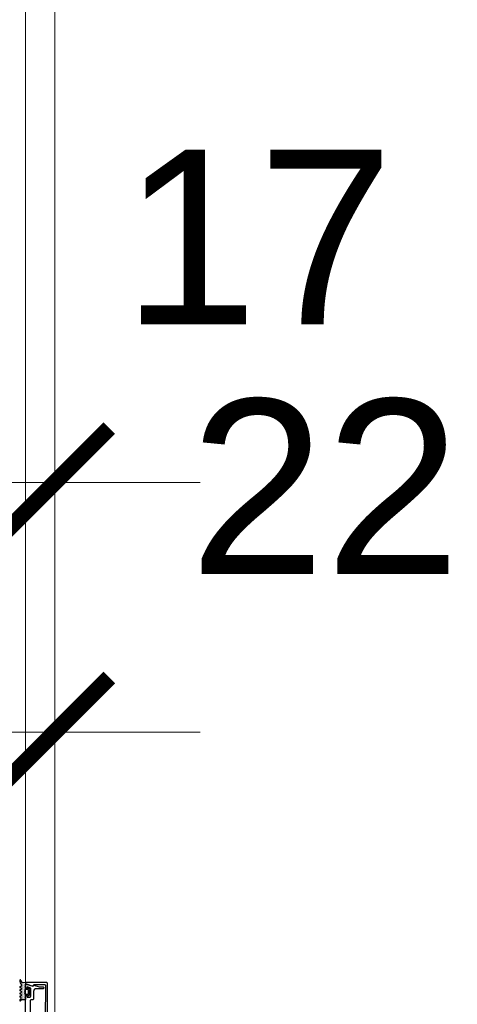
# Model space of a CAD drawing. Extents: x 4615668 to 9294084, y 5325188 to 10688993.
# Tile 448 of 656: x 4636264 to 4636294, y 5332041 to 5332109. Entities that reach past the tile are written whole.
import ezdxf

# ---------------------------------------------------------------- set-up
doc = ezdxf.new("R2010")
doc.units = 0
doc.header["$MEASUREMENT"] = 0
doc.layers.add('A_wymiary', color=152, linetype='Continuous', lineweight=5)
doc.layers.add('CrossSectionsGums', color=7, linetype='Continuous')
doc.layers.add('CrossSectionsProfils', color=7, linetype='Continuous')
doc.styles.add('wewn', font='arial.ttf', dxfattribs={"height": 12})
doc.dimstyles.new('Kopia 1do100 wew', dxfattribs={"dimscale": 0.5, "dimtxt": 8, "dimasz": 15, "dimexe": 20, "dimexo": 0, "dimgap": 5, "dimtad": 1, "dimdec": 0, "dimzin": 9, "dimtxsty": 'wewn', "dimblk": 'ARCHTICK', "dimcen": 3, "dimdle": 20, "dimclrd": 256, "dimclre": 256, "dimclrt": 256, "dimadec": 0, "dimazin": 2, "dimtfac": 1, "dimtdec": 0, "dimtix": 1, "dimtmove": 2, "dimatfit": 3, "dimldrblk": 'NONE', "dimfxl": 0, "dimtvp": 1, "dimtolj": 1, "dimtzin": 0, "dimlwd": 5, "dimlwe": 5, "dimarcsym": 0})

# ---------------------------------------------------------------- blocks, each defined once
blk = doc.blocks.new('5032252X', base_point=(219.53, 286.06))
at = {"layer": 'CrossSectionsProfils', "flags": 128}
blk.add_lwpolyline([(242.62, 280.48), (241.63, 276.79), (241.63, 274.06), (241.13, 273.56), (240.63, 273.56), (240.13, 274.06), (240.13, 279.06), (240.12, 279.13), (240.12, 279.19), (240.11, 279.26), (240.1, 279.32), (240.09, 279.39), (240.08, 279.45), (240.06, 279.51), (240.04, 279.58), (240.01, 279.64), (239.99, 279.7), (239.96, 279.76), (239.93, 279.81), (239.89, 279.87), (239.86, 279.92), (239.82, 279.98), (239.78, 280.03), (239.73, 280.08), (239.69, 280.12), (239.64, 280.17), (239.59, 280.21), (239.54, 280.25), (239.49, 280.29), (239.43, 280.33), (239.38, 280.36), (239.32, 280.39), (239.26, 280.42), (239.2, 280.45), (239.14, 280.47), (239.08, 280.49), (239.01, 280.51), (238.95, 280.53), (238.89, 280.54), (238.82, 280.55), (238.76, 280.56), (238.69, 280.56), (238.63, 280.56), (233.03, 280.56), (232.53, 281.06), (232.53, 282.56), (232.03, 283.06), (219.78, 283.06), (219.53, 283.31), (219.28, 283.06), (207.03, 283.06), (206.53, 282.56), (206.53, 281.06), (206.03, 280.56), (200.43, 280.56), (200.36, 280.56), (200.3, 280.56), (200.23, 280.55), (200.17, 280.54), (200.1, 280.53), (200.04, 280.51), (199.98, 280.49), (199.91, 280.47), (199.85, 280.45), (199.79, 280.42), (199.73, 280.39), (199.68, 280.36), (199.62, 280.33), (199.57, 280.29), (199.51, 280.25), (199.46, 280.21), (199.41, 280.17), (199.37, 280.12), (199.32, 280.08), (199.28, 280.03), (199.24, 279.98), (199.2, 279.92), (199.16, 279.87), (199.13, 279.81), (199.1, 279.76), (199.07, 279.7), (199.04, 279.64), (199.02, 279.58), (199, 279.51), (198.98, 279.45), (198.96, 279.39), (198.95, 279.32), (198.94, 279.26), (198.93, 279.19), (198.93, 279.13), (198.93, 279.06), (198.93, 274.06), (198.43, 273.56), (197.93, 273.56), (197.43, 274.06), (197.43, 276.79), (196.44, 280.48), (196.62, 280.84), (196.99, 280.97), (197.12, 281.22), (195.64, 285.8), (195.83, 286.06), (198.03, 286.06), (198.53, 285.56), (198.53, 285.07), (197.45, 285.07), (198.15, 282.91), (198.62, 282.56), (204.03, 282.56), (204.53, 283.06), (204.53, 285.07), (203.53, 285.07), (203.53, 285.56), (204.03, 286.06), (235.03, 286.06), (235.53, 285.56), (235.53, 285.07), (234.53, 285.07), (234.53, 283.06), (235.03, 282.56), (240.43, 282.56), (240.9, 282.91), (241.6, 285.07), (240.53, 285.07), (240.53, 285.56), (241.03, 286.06), (243.23, 286.06), (243.42, 285.8), (241.94, 281.22), (242.06, 280.97), (242.43, 280.84), (242.62, 280.48)], dxfattribs=at)
blk = doc.blocks.new('K41_7891_X', base_point=(69.24231, 1066.76321))
at = {"layer": 'CrossSectionsProfils'}
for p, q in [((44.44231, 1066.76321), (44.24231, 1066.56321)), ((44.24231, 1066.56321), (44.24231, 1052.26321)), ((44.77159, 1066.76321), (44.44231, 1066.76321)), ((45.24143, 1066.43422), (44.77159, 1066.76321)), ((46.88025, 1061.93161), (45.24143, 1066.43422)), ((93.24318, 1066.43422), (91.60437, 1061.93161)), ((93.71303, 1066.76321), (93.24318, 1066.43422)), ((94.04231, 1066.76321), (93.71303, 1066.76321)), ((94.24231, 1066.56321), (94.04231, 1066.76321)), ((94.24231, 1052.26321), (94.24231, 1066.56321)), ((45.54231, 1061.23181), (46.76071, 1061.67527)), ((45.54231, 1053.56323), (45.54231, 1061.23181)), ((46.76071, 1061.67527), (46.88025, 1061.93161)), ((91.60437, 1061.93161), (91.7239, 1061.67527)), ((91.7239, 1061.67527), (92.94231, 1061.23181)), ((92.94231, 1061.23181), (92.94231, 1053.56323)), ((44.24231, 1052.26321), (44.74231, 1051.76321)), ((44.74231, 1051.76321), (93.74231, 1051.76321)), ((46.04662, 1053.06324), (45.54231, 1053.56323)), ((69.24231, 1053.26321), (46.04662, 1053.06324)), ((92.438, 1053.06324), (69.24231, 1053.26321)), ((92.94231, 1053.56323), (92.438, 1053.06324)), ((93.74231, 1051.76321), (94.24231, 1052.26321))]:
    blk.add_line(p, q, dxfattribs=at)
blk = doc.blocks.new('Hatch19036', base_point=(5719.19, 731.85))
at = {"layer": 'CrossSectionsGums', "color": 8}
for p, q in [((6276.66, 666.61), (6276.66, 666.61)), ((6276.9, 666.14), (6276.9, 666.14)), ((6277.14, 666.61), (6277.14, 666.61)), ((6277.37, 665.18), (6277.37, 665.18)), ((6277.37, 664.23), (6277.37, 664.23)), ((6277.38, 666.14), (6277.38, 666.14)), ((6277.38, 663.28), (6277.38, 663.28)), ((6277.61, 665.66), (6277.61, 665.66)), ((6277.61, 664.71), (6277.61, 664.71)), ((6277.61, 663.76), (6277.61, 663.76)), ((6277.85, 666.14), (6277.85, 666.14)), ((6277.85, 665.18), (6277.85, 665.18)), ((6277.85, 664.23), (6277.85, 664.23)), ((6277.85, 663.28), (6277.85, 663.28)), ((6278.09, 665.66), (6278.09, 665.66)), ((6278.09, 664.71), (6278.09, 664.71)), ((6278.09, 663.76), (6278.09, 663.76)), ((6278.33, 665.18), (6278.33, 665.18)), ((6278.33, 664.23), (6278.33, 664.23)), ((6278.33, 663.28), (6278.33, 663.28)), ((6278.57, 665.66), (6278.57, 665.66)), ((6278.57, 664.71), (6278.57, 664.71)), ((6278.57, 663.76), (6278.57, 663.76)), ((6278.8, 665.18), (6278.8, 665.18)), ((6278.8, 664.23), (6278.8, 664.23)), ((6278.8, 663.28), (6278.8, 663.28)), ((6279.04, 665.66), (6279.04, 665.66)), ((6279.04, 664.71), (6279.04, 664.71)), ((6279.04, 663.76), (6279.04, 663.76)), ((6279.28, 666.14), (6279.28, 666.14)), ((6279.28, 665.18), (6279.28, 665.18)), ((6279.28, 664.23), (6279.28, 664.23)), ((6279.28, 663.28), (6279.28, 663.28)), ((6279.52, 666.61), (6279.52, 666.61)), ((6279.52, 665.66), (6279.52, 665.66)), ((6279.52, 664.71), (6279.52, 664.71)), ((6279.52, 663.76), (6279.52, 663.76)), ((6279.76, 666.14), (6279.76, 666.14)), ((6279.76, 665.18), (6279.76, 665.18)), ((6279.76, 664.23), (6279.76, 664.23)), ((6279.76, 663.28), (6279.76, 663.28)), ((6279.99, 665.66), (6279.99, 665.66)), ((6279.99, 664.71), (6279.99, 664.71)), ((6279.99, 663.76), (6279.99, 663.76)), ((6280.23, 665.18), (6280.23, 665.18)), ((6280.23, 664.23), (6280.23, 664.23)), ((6280.23, 663.28), (6280.23, 663.28)), ((6280.47, 664.71), (6280.47, 664.71)), ((6280.47, 663.76), (6280.47, 663.76)), ((6280.71, 665.18), (6280.71, 665.18)), ((6280.71, 664.23), (6280.71, 664.23)), ((6280.71, 663.28), (6280.71, 663.28)), ((6280.95, 665.66), (6280.95, 665.66)), ((6280.95, 664.71), (6280.95, 664.71)), ((6280.95, 663.76), (6280.95, 663.76)), ((6281.18, 665.18), (6281.18, 665.18)), ((6281.18, 664.23), (6281.18, 664.23)), ((6281.19, 666.14), (6281.19, 666.14)), ((6281.19, 663.28), (6281.19, 663.28)), ((6281.42, 666.61), (6281.42, 666.61)), ((6281.42, 665.66), (6281.42, 665.66)), ((6281.42, 664.71), (6281.42, 664.71)), ((6281.42, 663.76), (6281.42, 663.76)), ((6281.66, 666.14), (6281.66, 666.14)), ((6281.66, 665.18), (6281.66, 665.18)), ((6281.66, 664.23), (6281.66, 664.23)), ((6281.9, 666.61), (6281.9, 666.61)), ((6281.9, 665.66), (6281.9, 665.66)), ((6281.9, 664.71), (6281.9, 664.71)), ((6281.9, 663.76), (6281.9, 663.76)), ((6282.14, 666.14), (6282.14, 666.14)), ((6282.14, 665.18), (6282.14, 665.18)), ((6282.14, 664.23), (6282.14, 664.23)), ((6282.38, 665.66), (6282.38, 665.66)), ((6282.38, 664.71), (6282.38, 664.71)), ((6282.38, 663.76), (6282.38, 663.76)), ((6282.61, 665.18), (6282.61, 665.18)), ((6282.61, 664.23), (6282.61, 664.23)), ((6282.85, 664.71), (6282.85, 664.71)), ((6282.85, 663.76), (6282.85, 663.76)), ((6283.09, 665.18), (6283.09, 665.18)), ((6283.09, 664.23), (6283.09, 664.23)), ((6283.33, 665.66), (6283.33, 665.66)), ((6283.33, 664.71), (6283.33, 664.71)), ((6283.33, 663.76), (6283.33, 663.76)), ((6283.57, 666.14), (6283.57, 666.14)), ((6283.57, 665.18), (6283.57, 665.18)), ((6283.57, 664.23), (6283.57, 664.23)), ((6283.8, 666.61), (6283.8, 666.61)), ((6283.8, 665.66), (6283.8, 665.66)), ((6283.8, 664.71), (6283.8, 664.71)), ((6283.8, 663.76), (6283.8, 663.76)), ((6284.04, 666.14), (6284.04, 666.14)), ((6284.04, 665.18), (6284.04, 665.18)), ((6284.04, 664.23), (6284.04, 664.23)), ((6284.28, 665.66), (6284.28, 665.66)), ((6284.28, 664.71), (6284.28, 664.71)), ((6284.28, 663.76), (6284.28, 663.76)), ((6284.52, 665.18), (6284.52, 665.18)), ((6284.52, 664.23), (6284.52, 664.23)), ((6284.52, 663.28), (6284.52, 663.28)), ((6284.76, 664.71), (6284.76, 664.71)), ((6284.76, 663.76), (6284.76, 663.76)), ((6284.99, 665.18), (6284.99, 665.18)), ((6284.99, 664.23), (6284.99, 664.23)), ((6285, 663.28), (6285, 663.28)), ((6285.23, 665.66), (6285.23, 665.66)), ((6285.23, 664.71), (6285.23, 664.71)), ((6285.23, 663.76), (6285.23, 663.76)), ((6285.47, 666.14), (6285.47, 666.14)), ((6285.47, 665.18), (6285.47, 665.18)), ((6285.47, 664.23), (6285.47, 664.23)), ((6285.47, 663.28), (6285.47, 663.28)), ((6285.71, 666.61), (6285.71, 666.61)), ((6285.71, 665.66), (6285.71, 665.66)), ((6285.71, 664.71), (6285.71, 664.71)), ((6285.71, 663.76), (6285.71, 663.76)), ((6285.95, 666.14), (6285.95, 666.14)), ((6285.95, 665.18), (6285.95, 665.18)), ((6285.95, 664.23), (6285.95, 664.23)), ((6285.95, 663.28), (6285.95, 663.28)), ((6286.19, 666.61), (6286.19, 666.61)), ((6286.19, 665.66), (6286.19, 665.66)), ((6286.19, 664.71), (6286.19, 664.71)), ((6286.19, 663.76), (6286.19, 663.76)), ((6286.42, 666.14), (6286.42, 666.14)), ((6286.42, 665.18), (6286.42, 665.18)), ((6286.42, 664.23), (6286.42, 664.23)), ((6286.42, 663.28), (6286.42, 663.28)), ((6286.66, 665.66), (6286.66, 665.66)), ((6286.66, 664.71), (6286.66, 664.71)), ((6286.66, 663.76), (6286.66, 663.76)), ((6286.9, 665.18), (6286.9, 665.18)), ((6286.9, 664.23), (6286.9, 664.23)), ((6286.9, 663.28), (6286.9, 663.28)), ((6287.14, 664.71), (6287.14, 664.71)), ((6287.14, 663.76), (6287.14, 663.76)), ((6287.38, 665.18), (6287.38, 665.18)), ((6287.38, 664.23), (6287.38, 664.23)), ((6287.38, 663.28), (6287.38, 663.28)), ((6287.61, 665.66), (6287.61, 665.66)), ((6287.61, 664.71), (6287.61, 664.71)), ((6287.61, 663.76), (6287.61, 663.76)), ((6287.85, 665.18), (6287.85, 665.18)), ((6287.85, 664.23), (6287.85, 664.23)), ((6287.85, 663.28), (6287.85, 663.28)), ((6288.09, 665.66), (6288.09, 665.66)), ((6288.09, 664.71), (6288.09, 664.71)), ((6288.09, 663.76), (6288.09, 663.76)), ((6288.33, 666.14), (6288.33, 666.14)), ((6288.33, 665.18), (6288.33, 665.18)), ((6288.33, 664.23), (6288.33, 664.23)), ((6288.33, 663.28), (6288.33, 663.28)), ((6288.57, 665.66), (6288.57, 665.66)), ((6288.57, 664.71), (6288.57, 664.71)), ((6288.57, 663.76), (6288.57, 663.76)), ((6288.8, 666.14), (6288.8, 666.14)), ((6288.8, 665.18), (6288.8, 665.18)), ((6288.8, 664.23), (6288.8, 664.23)), ((6288.8, 663.28), (6288.8, 663.28)), ((6289.04, 665.66), (6289.04, 665.66)), ((6289.04, 664.71), (6289.04, 664.71)), ((6289.04, 663.76), (6289.04, 663.76)), ((6289.28, 666.14), (6289.28, 666.14)), ((6289.28, 665.18), (6289.28, 665.18)), ((6289.28, 664.23), (6289.28, 664.23)), ((6289.52, 666.61), (6289.52, 666.61)), ((6289.52, 665.66), (6289.52, 665.66)), ((6289.76, 666.14), (6289.76, 666.14)), ((6290, 666.61), (6290, 666.61)), ((6290.23, 666.14), (6290.23, 666.14)), ((6290.47, 666.61), (6290.47, 666.61)), ((6279.76, 661.37), (6279.76, 661.37)), ((6280.23, 661.37), (6280.23, 661.37)), ((6280.47, 662.8), (6280.47, 662.8)), ((6280.47, 661.85), (6280.47, 661.85)), ((6280.47, 660.9), (6280.47, 660.9)), ((6280.71, 662.33), (6280.71, 662.33)), ((6280.71, 661.37), (6280.71, 661.37)), ((6280.71, 660.42), (6280.71, 660.42)), ((6280.95, 662.8), (6280.95, 662.8)), ((6280.95, 661.85), (6280.95, 661.85)), ((6280.95, 660.9), (6280.95, 660.9)), ((6281.19, 660.42), (6281.19, 660.42)), ((6281.42, 660.9), (6281.42, 660.9)), ((6281.66, 660.42), (6281.66, 660.42)), ((6281.9, 660.9), (6281.9, 660.9)), ((6282.14, 660.42), (6282.14, 660.42)), ((6282.38, 660.9), (6282.38, 660.9)), ((6282.85, 660.9), (6282.85, 660.9)), ((6283.33, 660.9), (6283.33, 660.9)), ((6283.57, 660.42), (6283.57, 660.42)), ((6283.8, 660.9), (6283.8, 660.9)), ((6284.04, 660.42), (6284.04, 660.42)), ((6284.28, 660.9), (6284.28, 660.9)), ((6284.52, 662.33), (6284.52, 662.33)), ((6284.52, 661.37), (6284.52, 661.37)), ((6284.52, 660.42), (6284.52, 660.42)), ((6284.76, 662.8), (6284.76, 662.8)), ((6284.76, 661.85), (6284.76, 661.85)), ((6284.76, 660.9), (6284.76, 660.9)), ((6284.99, 662.33), (6284.99, 662.33)), ((6284.99, 661.37), (6284.99, 661.37)), ((6285, 660.42), (6285, 660.42)), ((6285.23, 662.8), (6285.23, 662.8)), ((6285.23, 661.85), (6285.23, 661.85)), ((6285.23, 660.9), (6285.23, 660.9)), ((6285.47, 661.37), (6285.47, 661.37))]:
    blk.add_line(p, q, dxfattribs=at)
blk = doc.blocks.new('120480', base_point=(6282.48, 662.75))
at = {"layer": 'CrossSectionsGums', "color": 1}
for p, q in [((6276.5, 666.64), (6276.48, 666.59)), ((6276.48, 666.59), (6276.48, 666.54)), ((6276.48, 666.54), (6276.49, 666.49)), ((6276.49, 666.49), (6276.5, 666.44)), ((6276.51, 666.69), (6276.5, 666.64)), ((6276.5, 666.44), (6276.52, 666.39)), ((6276.54, 666.73), (6276.51, 666.69)), ((6276.52, 666.39), (6276.55, 666.35)), ((6276.58, 666.77), (6276.54, 666.73)), ((6276.55, 666.35), (6276.59, 666.32)), ((6276.62, 666.8), (6276.58, 666.77)), ((6276.59, 666.32), (6276.63, 666.29)), ((6276.66, 666.82), (6276.62, 666.8)), ((6276.81, 666.17), (6276.63, 666.29)), ((6276.71, 666.84), (6276.66, 666.82)), ((6276.76, 666.85), (6276.71, 666.84)), ((6276.81, 666.85), (6276.76, 666.85)), ((6277.16, 666.78), (6276.81, 666.85)), ((6276.96, 666.02), (6276.81, 666.17)), ((6277.08, 665.85), (6276.96, 666.02)), ((6277.17, 665.66), (6277.08, 665.85)), ((6277.49, 666.66), (6277.16, 666.78)), ((6277.22, 665.45), (6277.17, 665.66)), ((6277.24, 665.24), (6277.22, 665.45)), ((6277.24, 663.15), (6277.24, 665.24)), ((6277.24, 663.15), (6277.25, 663.1)), ((6277.79, 666.48), (6277.49, 666.66)), ((6278.05, 666.24), (6277.79, 666.48)), ((6278.28, 665.97), (6278.05, 666.24)), ((6278.28, 665.97), (6278.31, 665.93)), ((6278.31, 665.93), (6278.35, 665.9)), ((6278.35, 665.9), (6278.39, 665.87)), ((6278.39, 665.87), (6278.44, 665.85)), ((6278.44, 665.85), (6278.5, 665.84)), ((6278.5, 665.84), (6278.55, 665.84)), ((6278.55, 665.84), (6278.6, 665.85)), ((6278.6, 665.85), (6278.65, 665.87)), ((6278.65, 665.87), (6278.7, 665.89)), ((6278.7, 665.89), (6278.74, 665.93)), ((6278.74, 665.93), (6278.77, 665.97)), ((6278.77, 665.97), (6278.8, 666.01)), ((6278.8, 666.01), (6279.08, 666.62)), ((6279.11, 666.68), (6279.08, 666.62)), ((6279.16, 666.73), (6279.11, 666.68)), ((6279.21, 666.78), (6279.16, 666.73)), ((6279.27, 666.81), (6279.21, 666.78)), ((6279.34, 666.83), (6279.27, 666.81)), ((6279.41, 666.85), (6279.34, 666.83)), ((6279.48, 666.85), (6279.41, 666.85)), ((6279.55, 666.83), (6279.48, 666.85)), ((6279.61, 666.81), (6279.55, 666.83)), ((6279.67, 666.78), (6279.61, 666.81)), ((6279.72, 666.73), (6279.67, 666.78)), ((6279.77, 666.68), (6279.72, 666.73)), ((6279.79, 663.11), (6279.75, 663.08)), ((6279.8, 666.62), (6279.77, 666.68)), ((6279.84, 663.13), (6279.79, 663.11)), ((6279.8, 666.62), (6280.18, 665.81)), ((6279.89, 663.14), (6279.84, 663.13)), ((6279.94, 663.15), (6279.89, 663.14)), ((6279.99, 663.14), (6279.94, 663.15)), ((6280.04, 663.13), (6279.99, 663.14)), ((6280.09, 663.11), (6280.04, 663.13)), ((6280.13, 663.08), (6280.09, 663.11)), ((6280.18, 665.81), (6280.21, 665.75)), ((6280.21, 665.75), (6280.26, 665.7)), ((6280.26, 665.7), (6280.31, 665.65)), ((6280.31, 665.65), (6280.37, 665.62)), ((6280.37, 665.62), (6280.44, 665.6)), ((6280.44, 665.6), (6280.51, 665.58)), ((6280.51, 665.58), (6280.58, 665.58)), ((6280.58, 665.58), (6280.65, 665.6)), ((6280.65, 665.6), (6280.71, 665.62)), ((6280.71, 665.62), (6280.77, 665.65)), ((6280.77, 665.65), (6280.82, 665.7)), ((6280.82, 665.7), (6280.87, 665.75)), ((6280.87, 665.75), (6280.9, 665.81)), ((6280.9, 665.81), (6281.28, 666.62)), ((6281.15, 663.18), (6281.14, 663.15)), ((6281.14, 663.15), (6281.14, 661.17)), ((6281.17, 663.25), (6281.15, 663.22)), ((6281.15, 663.22), (6281.15, 663.18)), ((6281.19, 663.28), (6281.17, 663.25)), ((6281.21, 663.3), (6281.19, 663.28)), ((6281.24, 663.32), (6281.21, 663.3)), ((6281.27, 663.34), (6281.24, 663.32)), ((6281.31, 663.34), (6281.27, 663.34)), ((6281.31, 666.68), (6281.28, 666.62)), ((6281.36, 666.73), (6281.31, 666.68)), ((6281.34, 663.35), (6281.31, 663.34)), ((6284.14, 663.35), (6281.34, 663.35)), ((6281.41, 666.78), (6281.36, 666.73)), ((6281.47, 666.81), (6281.41, 666.78)), ((6281.54, 666.83), (6281.47, 666.81)), ((6281.61, 666.85), (6281.54, 666.83)), ((6281.68, 666.85), (6281.61, 666.85)), ((6281.75, 666.83), (6281.68, 666.85)), ((6281.81, 666.81), (6281.75, 666.83)), ((6281.87, 666.78), (6281.81, 666.81)), ((6281.92, 666.73), (6281.87, 666.78)), ((6281.97, 666.68), (6281.92, 666.73)), ((6282, 666.62), (6281.97, 666.68)), ((6282, 666.62), (6282.38, 665.81)), ((6282.38, 665.81), (6282.41, 665.75)), ((6282.41, 665.75), (6282.46, 665.7)), ((6282.46, 665.7), (6282.51, 665.65)), ((6282.51, 665.65), (6282.57, 665.62)), ((6282.57, 665.62), (6282.64, 665.6)), ((6282.64, 665.6), (6282.71, 665.58)), ((6282.71, 665.58), (6282.78, 665.58)), ((6282.78, 665.58), (6282.85, 665.6)), ((6282.85, 665.6), (6282.91, 665.62)), ((6282.91, 665.62), (6282.97, 665.65)), ((6282.97, 665.65), (6283.02, 665.7)), ((6283.02, 665.7), (6283.07, 665.75)), ((6283.07, 665.75), (6283.1, 665.81)), ((6283.1, 665.81), (6283.48, 666.62)), ((6283.51, 666.68), (6283.48, 666.62)), ((6283.56, 666.73), (6283.51, 666.68)), ((6283.61, 666.78), (6283.56, 666.73)), ((6283.67, 666.81), (6283.61, 666.78)), ((6283.74, 666.83), (6283.67, 666.81)), ((6283.81, 666.85), (6283.74, 666.83)), ((6283.88, 666.85), (6283.81, 666.85)), ((6283.95, 666.83), (6283.88, 666.85)), ((6284.01, 666.81), (6283.95, 666.83)), ((6284.07, 666.78), (6284.01, 666.81)), ((6284.12, 666.73), (6284.07, 666.78)), ((6284.17, 666.68), (6284.12, 666.73)), ((6284.18, 663.34), (6284.14, 663.35)), ((6284.2, 666.62), (6284.17, 666.68)), ((6284.21, 663.34), (6284.18, 663.34)), ((6284.2, 666.62), (6284.58, 665.81)), ((6284.24, 663.32), (6284.21, 663.34)), ((6284.27, 663.3), (6284.24, 663.32)), ((6284.3, 663.28), (6284.27, 663.3)), ((6284.32, 663.25), (6284.3, 663.28)), ((6284.33, 663.22), (6284.32, 663.25)), ((6284.34, 663.18), (6284.33, 663.22)), ((6284.34, 663.15), (6284.34, 663.18)), ((6284.34, 661.17), (6284.34, 663.15)), ((6284.58, 665.81), (6284.61, 665.75)), ((6284.61, 665.75), (6284.66, 665.7)), ((6284.66, 665.7), (6284.71, 665.65)), ((6284.71, 665.65), (6284.77, 665.62)), ((6284.77, 665.62), (6284.84, 665.6)), ((6284.84, 665.6), (6284.91, 665.58)), ((6284.91, 665.58), (6284.98, 665.58)), ((6284.98, 665.58), (6285.05, 665.6)), ((6285.05, 665.6), (6285.11, 665.62)), ((6285.11, 665.62), (6285.17, 665.65)), ((6285.17, 665.65), (6285.22, 665.7)), ((6285.22, 665.7), (6285.27, 665.75)), ((6285.27, 665.75), (6285.3, 665.81)), ((6285.3, 665.81), (6285.68, 666.62)), ((6285.39, 663.11), (6285.35, 663.08)), ((6285.44, 663.13), (6285.39, 663.11)), ((6285.49, 663.14), (6285.44, 663.13)), ((6285.54, 663.15), (6285.49, 663.14)), ((6285.59, 663.14), (6285.54, 663.15)), ((6285.64, 663.13), (6285.59, 663.14)), ((6285.69, 663.11), (6285.64, 663.13)), ((6285.71, 666.68), (6285.68, 666.62)), ((6285.73, 663.08), (6285.69, 663.11)), ((6285.76, 666.73), (6285.71, 666.68)), ((6285.81, 666.78), (6285.76, 666.73)), ((6285.87, 666.81), (6285.81, 666.78)), ((6285.94, 666.83), (6285.87, 666.81)), ((6286.01, 666.85), (6285.94, 666.83)), ((6286.08, 666.85), (6286.01, 666.85)), ((6286.15, 666.83), (6286.08, 666.85)), ((6286.21, 666.81), (6286.15, 666.83)), ((6286.27, 666.78), (6286.21, 666.81)), ((6286.32, 666.73), (6286.27, 666.78)), ((6286.37, 666.68), (6286.32, 666.73)), ((6286.4, 666.62), (6286.37, 666.68)), ((6286.4, 666.62), (6286.75, 665.87)), ((6286.75, 665.87), (6286.8, 665.79)), ((6286.8, 665.79), (6286.86, 665.72)), ((6286.86, 665.72), (6286.93, 665.67)), ((6286.93, 665.67), (6287.01, 665.62)), ((6287.01, 665.62), (6287.1, 665.59)), ((6287.1, 665.59), (6287.19, 665.58)), ((6287.19, 665.58), (6287.28, 665.59)), ((6287.28, 665.59), (6287.37, 665.61)), ((6287.37, 665.61), (6287.45, 665.65)), ((6287.45, 665.65), (6287.52, 665.7)), ((6288.22, 666.18), (6287.52, 665.7)), ((6288.98, 666.54), (6288.22, 666.18)), ((6289.8, 666.76), (6288.98, 666.54)), ((6289.23, 663.08), (6289.24, 663.13)), ((6289.34, 664.98), (6289.24, 663.13)), ((6289.37, 665.17), (6289.34, 664.98)), ((6289.42, 665.37), (6289.37, 665.17)), ((6289.52, 665.54), (6289.42, 665.37)), ((6289.63, 665.7), (6289.52, 665.54)), ((6289.78, 665.84), (6289.63, 665.7)), ((6289.94, 665.96), (6289.78, 665.84)), ((6290.64, 666.85), (6289.8, 666.76)), ((6290.13, 666.04), (6289.94, 665.96)), ((6290.74, 666.27), (6290.13, 666.04)), ((6290.69, 666.84), (6290.64, 666.85)), ((6290.74, 666.83), (6290.69, 666.84)), ((6290.79, 666.81), (6290.74, 666.83)), ((6290.74, 666.27), (6290.79, 666.29)), ((6290.83, 666.78), (6290.79, 666.81)), ((6290.79, 666.29), (6290.84, 666.32)), ((6290.87, 666.74), (6290.83, 666.78)), ((6290.84, 666.32), (6290.87, 666.36)), ((6290.9, 666.7), (6290.87, 666.74)), ((6290.87, 666.36), (6290.9, 666.4)), ((6290.92, 666.65), (6290.9, 666.7)), ((6290.9, 666.4), (6290.92, 666.45)), ((6290.94, 666.6), (6290.92, 666.65)), ((6290.92, 666.45), (6290.94, 666.5)), ((6290.94, 666.55), (6290.94, 666.6)), ((6290.94, 666.5), (6290.94, 666.55)), ((6277.25, 663.1), (6277.26, 663.05)), ((6277.26, 663.05), (6277.28, 663)), ((6277.28, 663), (6277.31, 662.96)), ((6277.31, 662.96), (6277.35, 662.92)), ((6277.35, 662.92), (6277.39, 662.89)), ((6277.39, 662.89), (6277.44, 662.87)), ((6277.44, 662.87), (6277.49, 662.85)), ((6277.49, 662.85), (6277.54, 662.85)), ((6279.42, 662.85), (6277.54, 662.85)), ((6279.42, 662.85), (6279.47, 662.85)), ((6279.47, 662.85), (6279.53, 662.87)), ((6279.53, 662.87), (6279.57, 662.89)), ((6279.57, 662.89), (6279.62, 662.92)), ((6279.62, 662.92), (6279.65, 662.95)), ((6279.65, 662.95), (6279.68, 663)), ((6279.71, 663.04), (6279.68, 663)), ((6279.75, 663.08), (6279.71, 663.04)), ((6279.75, 661.41), (6279.74, 661.38)), ((6279.74, 661.38), (6279.74, 661.34)), ((6279.74, 661.34), (6279.75, 661.31)), ((6279.76, 661.44), (6279.75, 661.41)), ((6279.75, 661.31), (6279.76, 661.28)), ((6279.78, 661.48), (6279.76, 661.44)), ((6279.76, 661.28), (6279.78, 661.25)), ((6279.8, 661.5), (6279.78, 661.48)), ((6280.53, 660.18), (6279.78, 661.25)), ((6279.83, 661.52), (6279.8, 661.5)), ((6279.86, 661.54), (6279.83, 661.52)), ((6279.89, 661.55), (6279.86, 661.54)), ((6279.89, 661.55), (6280.24, 661.65)), ((6280.17, 663.04), (6280.13, 663.08)), ((6280.2, 663), (6280.17, 663.04)), ((6280.22, 662.95), (6280.2, 663)), ((6280.24, 662.9), (6280.22, 662.95)), ((6280.24, 662.85), (6280.24, 662.9)), ((6280.24, 661.65), (6280.24, 662.85)), ((6280.53, 660.18), (6280.56, 660.13)), ((6280.56, 660.13), (6280.61, 660.1)), ((6280.61, 660.1), (6280.66, 660.07)), ((6280.66, 660.07), (6280.72, 660.05)), ((6280.72, 660.05), (6280.77, 660.05)), ((6281.07, 660.05), (6280.77, 660.05)), ((6281.07, 660.05), (6281.1, 660.05)), ((6281.1, 660.05), (6281.14, 660.06)), ((6281.14, 661.17), (6281.15, 661.14)), ((6281.14, 660.06), (6281.17, 660.07)), ((6281.15, 661.14), (6281.16, 661.1)), ((6281.16, 661.1), (6281.17, 661.07)), ((6281.17, 661.07), (6281.19, 661.04)), ((6281.17, 660.07), (6281.2, 660.08)), ((6281.19, 661.04), (6281.22, 661.02)), ((6281.8, 660.31), (6281.2, 660.08)), ((6281.22, 661.02), (6281.25, 661)), ((6281.25, 661), (6281.28, 660.98)), ((6281.28, 660.98), (6281.32, 660.97)), ((6281.32, 660.97), (6281.36, 660.97)), ((6281.36, 660.97), (6281.39, 660.98)), ((6282.06, 661.11), (6281.39, 660.98)), ((6282.42, 660.43), (6281.8, 660.31)), ((6282.74, 661.15), (6282.06, 661.11)), ((6283.06, 660.43), (6282.42, 660.43)), ((6283.42, 661.11), (6282.74, 661.15)), ((6283.69, 660.31), (6283.06, 660.43)), ((6284.09, 660.98), (6283.42, 661.11)), ((6284.28, 660.08), (6283.69, 660.31)), ((6284.09, 660.98), (6284.13, 660.97)), ((6284.13, 660.97), (6284.16, 660.97)), ((6284.16, 660.97), (6284.2, 660.98)), ((6284.2, 660.98), (6284.23, 661)), ((6284.23, 661), (6284.26, 661.02)), ((6284.26, 661.02), (6284.29, 661.04)), ((6284.28, 660.08), (6284.31, 660.07)), ((6284.29, 661.04), (6284.31, 661.07)), ((6284.31, 661.07), (6284.33, 661.1)), ((6284.31, 660.07), (6284.35, 660.06)), ((6284.33, 661.1), (6284.34, 661.14)), ((6284.34, 661.14), (6284.34, 661.17)), ((6284.35, 660.06), (6284.38, 660.05)), ((6284.38, 660.05), (6284.42, 660.05)), ((6284.71, 660.05), (6284.42, 660.05)), ((6284.71, 660.05), (6284.77, 660.05)), ((6284.77, 660.05), (6284.82, 660.07)), ((6284.82, 660.07), (6284.87, 660.1)), ((6284.87, 660.1), (6284.92, 660.13)), ((6284.92, 660.13), (6284.96, 660.18)), ((6285.71, 661.25), (6284.96, 660.18)), ((6285.25, 662.9), (6285.24, 662.85)), ((6285.24, 662.85), (6285.24, 661.65)), ((6285.24, 661.65), (6285.59, 661.55)), ((6285.26, 662.95), (6285.25, 662.9)), ((6285.28, 663), (6285.26, 662.95)), ((6285.31, 663.04), (6285.28, 663)), ((6285.35, 663.08), (6285.31, 663.04)), ((6285.63, 661.54), (6285.59, 661.55)), ((6285.66, 661.52), (6285.63, 661.54)), ((6285.68, 661.5), (6285.66, 661.52)), ((6285.71, 661.48), (6285.68, 661.5)), ((6285.72, 661.45), (6285.71, 661.48)), ((6285.71, 661.25), (6285.72, 661.28)), ((6285.74, 661.41), (6285.72, 661.45)), ((6285.72, 661.28), (6285.74, 661.31)), ((6285.77, 663.04), (6285.73, 663.08)), ((6285.74, 661.38), (6285.74, 661.41)), ((6285.74, 661.34), (6285.74, 661.38)), ((6285.74, 661.31), (6285.74, 661.34)), ((6285.8, 663), (6285.77, 663.04)), ((6285.8, 663), (6285.83, 662.96)), ((6285.83, 662.96), (6285.87, 662.92)), ((6285.87, 662.92), (6285.91, 662.89)), ((6285.91, 662.89), (6285.96, 662.87)), ((6285.96, 662.87), (6286.01, 662.85)), ((6286.01, 662.85), (6286.06, 662.85)), ((6288.94, 662.85), (6286.06, 662.85)), ((6288.94, 662.85), (6288.99, 662.85)), ((6288.99, 662.85), (6289.04, 662.86)), ((6289.04, 662.86), (6289.09, 662.89)), ((6289.09, 662.89), (6289.13, 662.91)), ((6289.13, 662.91), (6289.17, 662.95)), ((6289.17, 662.95), (6289.2, 662.99)), ((6289.2, 662.99), (6289.22, 663.03)), ((6289.22, 663.03), (6289.23, 663.08))]:
    blk.add_line(p, q, dxfattribs=at)
at = {"layer": 'CrossSectionsGums'}
blk.add_blockref('Hatch19036', (5719.19, 731.85), dxfattribs=at)
blk = doc.blocks.new('_ArchTick')
at = {"color": 0, "linetype": 'ByBlock', "const_width": 0.15}
blk.add_lwpolyline([(-0.5, -0.5), (0.5, 0.5)], dxfattribs=at)
blk = doc.blocks.new('*D5541')
at = {"layer": 'A_wymiary', "lineweight": 5, "ltscale": 40}
for p, q in [((4636249.221, 5332066.134), (4636249.221, 5332086.784)), ((4636266.221, 5332066.134), (4636266.221, 5332086.784)), ((4636239.221, 5332076.784), (4636276.221, 5332076.784))]:
    blk.add_line(p, q, dxfattribs=at)
at = {"layer": 'Defpoints', "color": 0}
for p in [(4636266.221, 5332076.784), (4636249.221, 5332066.134), (4636266.221, 5332066.134)]:
    blk.add_point(p, dxfattribs=at)
at = {"layer": 'A_wymiary', "linetype": 'ByBlock', "lineweight": 5, "xscale": 7.5, "yscale": 7.5, "zscale": 7.5, "rotation": 180}
blk.add_blockref('_ArchTick', (4636249.221, 5332076.784), dxfattribs=at)
at = {"layer": 'A_wymiary', "linetype": 'ByBlock', "lineweight": 5, "xscale": 7.5, "yscale": 7.5, "zscale": 7.5}
blk.add_blockref('_ArchTick', (4636266.221, 5332076.784), dxfattribs=at)
at = {"layer": 'A_wymiary', "ltscale": 40, "insert": (4636280.187, 5332093.659), "char_height": 12, "attachment_point": 5, "style": 'wewn'}
blk.add_mtext('\\A1;17', dxfattribs=at)
blk = doc.blocks.new('_None')
blk = doc.blocks.new('*D5542')
at = {"layer": 'A_wymiary', "lineweight": 5, "ltscale": 40}
for p, q in [((4636244.221, 5332050.506), (4636244.221, 5332069.63)), ((4636266.221, 5332057.541), (4636266.221, 5332069.63)), ((4636234.221, 5332059.63), (4636276.221, 5332059.63))]:
    blk.add_line(p, q, dxfattribs=at)
at = {"layer": 'Defpoints', "color": 0}
for p in [(4636266.221, 5332059.63), (4636266.221, 5332057.541), (4636244.221, 5332050.506)]:
    blk.add_point(p, dxfattribs=at)
at = {"layer": 'A_wymiary', "linetype": 'ByBlock', "lineweight": 5, "xscale": 7.5, "yscale": 7.5, "zscale": 7.5, "rotation": 180}
blk.add_blockref('_ArchTick', (4636244.221, 5332059.63), dxfattribs=at)
at = {"layer": 'A_wymiary', "linetype": 'ByBlock', "lineweight": 5, "xscale": 7.5, "yscale": 7.5, "zscale": 7.5}
blk.add_blockref('_ArchTick', (4636266.221, 5332059.63), dxfattribs=at)
at = {"layer": 'A_wymiary', "ltscale": 40, "insert": (4636284.81, 5332076.505), "char_height": 12, "attachment_point": 5, "style": 'wewn'}
blk.add_mtext('\\A1;22', dxfattribs=at)

msp = doc.modelspace()

# ---------------------------------------------------------------- linework, layer by layer
at = {"layer": 'A_wymiary', "ltscale": 40}
msp.add_lwpolyline([(4636264.221, 5331677.429), (4636266.221, 5331677.429), (4636266.221, 5332310.427), (4636264.221, 5332310.427), (4636264.221, 5331677.465)], dxfattribs=at)

# ---------------------------------------------------------------- block references
at = {"layer": 'CrossSectionsGums', "xscale": 0.1, "yscale": 0.1, "zscale": 0.1, "rotation": 90.00000000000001}
msp.add_blockref('120480', (4636264.231, 5332041.757), dxfattribs=at)
at = {"layer": 'CrossSectionsProfils', "xscale": 0.1, "yscale": 0.1, "zscale": 0.1, "rotation": 90.00000000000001}
for name, p in [('K41_7891_X', (4636264.221, 5332039.929)), ('5032252X', (4636264.221, 5332039.928))]:
    msp.add_blockref(name, p, dxfattribs=at)

# ---------------------------------------------------------------- dimensions: what is measured, and where the dimension line sits
at = {"layer": 'A_wymiary', "ltscale": 40}
for base, p1, p2, picture, middle in [((4636266.221, 5332076.784), (4636249.221, 5332066.134), (4636266.221, 5332066.134), '*D5541', (4636280.187, 5332093.659)), ((4636266.221, 5332059.63), (4636244.221, 5332050.506), (4636266.221, 5332057.541), '*D5542', (4636284.81, 5332076.505))]:
    dim = msp.add_linear_dim(base=base, p1=p1, p2=p2, angle=180, dimstyle='Kopia 1do100 wew', override={"dimtxsty": 'wewn', "dimldrblk": 'None'}, dxfattribs=at)
    dim.commit()
    dim.dimension.update_dxf_attribs({"geometry": picture, "text_midpoint": middle, "dimtype": 160})

doc.saveas('drawing.dxf')
